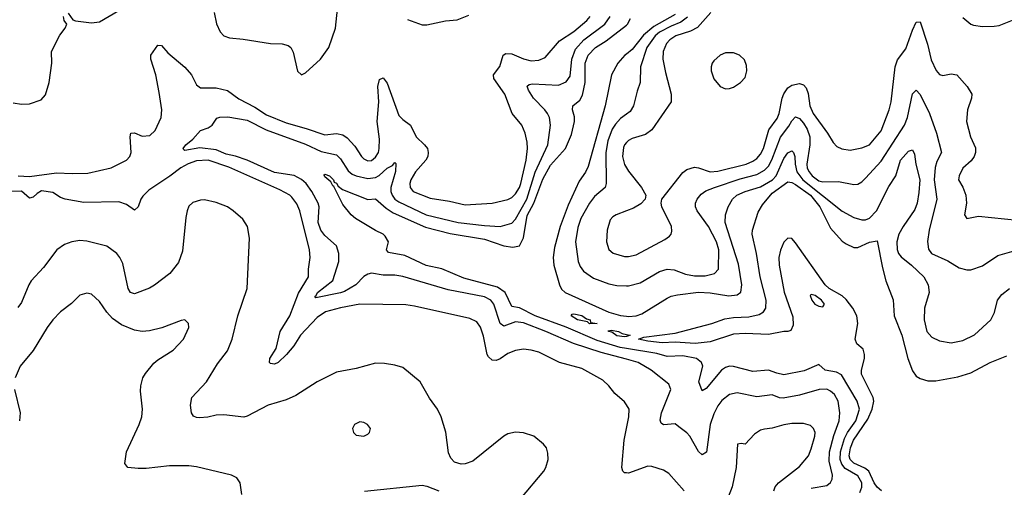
# Model space of a CAD drawing. Header units: inches. Extents: x 1173000 to 1307049, y 522583 to 678455.
# Tile 496 of 617: x 1226880 to 1231943, y 644547 to 646953. Entities that reach past the tile are written whole.
import ezdxf

# ---------------------------------------------------------------- set-up
doc = ezdxf.new("R2010")
doc.units = ezdxf.units.IN
doc.header["$MEASUREMENT"] = 0
doc.layers.add('B2624', color=7, linetype='Continuous')
doc.layers.add('B2634', color=7, linetype='Continuous')

msp = doc.modelspace()

# ---------------------------------------------------------------- linework, layer by layer
at = {"layer": 'B2624', "color": 5}
for points, elevation in [([(1227879.4, 646990), (1227892.8, 646932.8), (1227911.4, 646890), (1227930.8, 646870.8), (1227959.2, 646859.2), (1228030, 646853.2), (1228170, 646830.9), (1228230, 646829.2), (1228260.2, 646820.2), (1228275.3, 646810), (1228286.5, 646786.5), (1228308.2, 646688.2), (1228330, 646670.4), (1228350, 646679.5), (1228426.6, 646750), (1228470, 646810.4), (1228504.8, 646910), (1228522.8, 647090)], 1020), ([(1227130, 646986.8), (1227153.2, 646953.2), (1227167.7, 646947.7), (1227250, 646936.5), (1227290, 646941.5), (1227390, 647000.7)], 1020), ([(1226846.4, 646526.4), (1226890, 646519.5), (1226930, 646520.5), (1226990, 646540.7), (1227013, 646567), (1227032.7, 646630), (1227045.8, 646730), (1227043.1, 646790), (1227086.7, 646873.3), (1227113.6, 646910), (1227122.7, 646930), (1227109.6, 646950), (1227105.6, 646970)], 1020), ([(1226872.7, 646150), (1226930, 646147.2), (1227070, 646164.9), (1227150, 646161.5), (1227230, 646164.5), (1227350, 646191.5), (1227428.8, 646230), (1227446, 646250), (1227454.1, 646270), (1227447.5, 646350), (1227451.2, 646368.8), (1227470, 646371.1), (1227510, 646354.3), (1227550, 646356.9), (1227576.7, 646383.3), (1227607.3, 646450), (1227611.5, 646490), (1227598.2, 646578.2), (1227580.5, 646670), (1227554.8, 646750), (1227555.1, 646770), (1227590, 646823), (1227610, 646820.4), (1227642.1, 646782.1), (1227730, 646708.7), (1227763.3, 646670), (1227790, 646618.2), (1227810, 646603.5), (1227890, 646603.3), (1227948.9, 646588.9), (1228006.5, 646546.5), (1228090, 646503.4), (1228150, 646464.6), (1228250, 646422.4), (1228354.1, 646394.1), (1228450, 646360.1), (1228510, 646367.4), (1228541.4, 646361.4), (1228564.7, 646344.7), (1228603.1, 646303.1), (1228637.5, 646250), (1228650, 646237.5), (1228670, 646227), (1228690, 646228.9), (1228710, 646245.4), (1228724.7, 646270), (1228729, 646290), (1228730, 646338), (1228718.9, 646430), (1228727.3, 646530), (1228722.1, 646610), (1228730, 646646.4), (1228750, 646653.6), (1228770, 646626.7), (1228830, 646460.7), (1228850, 646439), (1228890, 646410.2), (1228919.4, 646350), (1228962.2, 646310), (1228976.5, 646290), (1228981.4, 646270), (1228979, 646250), (1228969.4, 646230), (1228915.5, 646170), (1228892.1, 646130), (1228886.4, 646110), (1228887.8, 646090), (1228902.7, 646070), (1228990, 646034.4), (1229090, 646020.4), (1229170, 646000.7), (1229310, 646010.1), (1229390, 646028.4), (1229410, 646038.5), (1229430, 646056.8), (1229450, 646089.3), (1229457.2, 646110), (1229484.2, 646230), (1229491, 646290), (1229490, 646324), (1229478.9, 646370), (1229462.9, 646410), (1229413.2, 646470), (1229375.6, 646570), (1229318.5, 646650), (1229316.8, 646670), (1229348.3, 646711.7), (1229365.6, 646770), (1229380.5, 646779.5), (1229410, 646777.6), (1229470, 646752.6), (1229510, 646742), (1229550, 646744.5), (1229581.5, 646758.5), (1229655.1, 646844.9), (1229730, 646892.5), (1229796.5, 646950), (1229812.8, 646970)], 980), ([(1230000, 645206), (1229870, 645240.5), (1229727, 645287), (1229586, 645350), (1229470, 645393.1), (1229430, 645398.4), (1229370, 645377), (1229350, 645390.8), (1229318.5, 645490), (1229302.6, 645510), (1229270, 645527.3), (1229083.8, 645563.8), (1228850, 645631.8), (1228810, 645638.5), (1228750, 645639.1), (1228690, 645649.2), (1228670, 645644.9), (1228650, 645632.3), (1228608.1, 645590), (1228550, 645555.2), (1228530, 645547.5), (1228402.9, 645522.9), (1228397.7, 645530), (1228405, 645535), (1228410.8, 645550), (1228490, 645611.9), (1228521.7, 645710), (1228522, 645750), (1228508.7, 645790), (1228450, 645842.2), (1228429, 645870), (1228415, 645910), (1228420.6, 645990), (1228415.8, 646010), (1228383.2, 646070), (1228353.8, 646110), (1228330, 646131.3), (1228291.1, 646151.1), (1228190, 646166.9), (1228050, 646230.6), (1227990.7, 646250.7), (1227941.4, 646261.4), (1227890, 646284.2), (1227805.9, 646294.1), (1227730, 646280.5), (1227724.5, 646284.5), (1227721.3, 646290), (1227734, 646310), (1227770, 646339.5), (1227810, 646383), (1227850, 646397.6), (1227869.7, 646410), (1227893.7, 646446.3), (1227910, 646452.1), (1227950, 646453.8), (1228050, 646436), (1228147.1, 646387.1), (1228350, 646312.2), (1228430, 646276), (1228510, 646258.7), (1228530, 646236.8), (1228570, 646176.4), (1228590, 646159.2), (1228610, 646149.4), (1228670, 646137), (1228710, 646140.9), (1228729.1, 646150.9), (1228770, 646188.8), (1228796.9, 646203.1), (1228810, 646219.1), (1228814, 646214), (1228812.9, 646172.9), (1228788.3, 646090), (1228788.2, 646070), (1228795.2, 646050), (1228809.7, 646030), (1228830, 646015.7), (1228970, 645950.1), (1229134.4, 645910), (1229270, 645894), (1229350.4, 645889.6), (1229410, 645907.1), (1229430, 645926.7), (1229487.5, 646030), (1229530.6, 646169.4), (1229595.5, 646310), (1229609.8, 646410), (1229604, 646450), (1229593.8, 646470), (1229580.6, 646490), (1229522.5, 646550), (1229496.8, 646590), (1229488.8, 646611.2), (1229500.3, 646619.7), (1229517.3, 646622.7), (1229650, 646616.3), (1229690, 646633.2), (1229710, 646662.4), (1229719.5, 646750), (1229738.3, 646801.7), (1229780.8, 646850), (1229888.4, 646930), (1229916.2, 646970)], 960), ([(1228873.6, 646953.6), (1228950, 646927.4), (1228973.9, 646926.1), (1229070, 646948.1), (1229130, 646952.2), (1229190, 646976.8)], 1020), ([(1230000, 645262.2), (1229967.5, 645267.5), (1229850, 645303), (1229690, 645371.9), (1229530.5, 645430), (1229450, 645471.4), (1229410, 645477.7), (1229375.8, 645550), (1229337.6, 645577.6), (1229164.3, 645624.3), (1229050, 645671.7), (1228970, 645688.4), (1228860.8, 645740.8), (1228775.8, 645755.8), (1228767.1, 645770), (1228775.8, 645810), (1228760, 645840), (1228749.6, 645850), (1228710, 645868.2), (1228607.1, 645930), (1228584.4, 645950), (1228542.1, 646002.1), (1228495.6, 646095.6), (1228490, 646098), (1228479.3, 646119.3), (1228450, 646144.7), (1228446.1, 646153.9), (1228450, 646158), (1228473.7, 646150), (1228494, 646130), (1228498, 646118), (1228510, 646111.7), (1228517.7, 646097.7), (1228540.3, 646080.3), (1228670, 646028), (1228710, 646031.4), (1228764, 645984), (1228800.4, 645960.4), (1228966.3, 645886.3), (1229093.7, 645853.7), (1229270, 645824.8), (1229369.8, 645789.8), (1229416.4, 645783.6), (1229450, 645790.7), (1229470, 645830.2), (1229490, 645945.3), (1229524.5, 646010), (1229570, 646132.1), (1229610, 646204.4), (1229686.1, 646290), (1229717.2, 646362.8), (1229733.5, 646430), (1229733, 646453), (1229723.2, 646490), (1229724.5, 646510), (1229759.9, 646540.1), (1229774.2, 646565.8), (1229788.2, 646630), (1229787.3, 646730), (1229802.7, 646770), (1229840.2, 646810), (1229895.1, 646844.9), (1230000, 646925.5)], 940), ([(1230000, 646776.3), (1229992.3, 646770), (1229956.1, 646730), (1229923.3, 646670), (1229890.9, 646510.9), (1229802.4, 646197.6), (1229790, 646169), (1229757.8, 646122.2), (1229700.6, 645999.4), (1229659.6, 645890), (1229630, 645780.7), (1229623.4, 645730), (1229627.2, 645690), (1229655.5, 645590), (1229666.9, 645566.9), (1229685.2, 645550), (1229910, 645448.7), (1229970, 645430.7), (1230000, 645427.3)], 940), ([(1230000, 646467.2), (1229970, 646444.5), (1229943.6, 646416.4), (1229927.1, 646390), (1229904.2, 646330), (1229893.8, 646270), (1229896.1, 646110), (1229890.2, 646090), (1229836.4, 646043.6), (1229810.1, 646010), (1229765.7, 645930), (1229750, 645884.5), (1229738.9, 645810), (1229751.8, 645710), (1229762.7, 645682.7), (1229779.5, 645659.5), (1229830, 645624.1), (1229910, 645594.3), (1229950, 645586), (1230000, 645584.6)], 960), ([(1230000, 646320.7), (1229990.2, 646310), (1229984.4, 646295.6), (1229979.1, 646250), (1229990, 646209), (1230000, 646191.1)], 980), ([(1230000, 644971.8), (1229990, 644988), (1229939.8, 645030), (1229909.8, 645070), (1229879.4, 645099.4), (1229770, 645159), (1229656.2, 645190), (1229550, 645243.5), (1229510, 645253.8), (1229470, 645258.2), (1229430, 645251.8), (1229390, 645236.8), (1229350, 645208.7), (1229330, 645200.4), (1229310, 645202), (1229290, 645218.3), (1229283.4, 645230), (1229264.3, 645324.3), (1229250, 645371.5), (1229230, 645399.2), (1229195.6, 645415.6), (1228910, 645479.9), (1228866.1, 645486.1), (1228630, 645489.1), (1228530, 645471.3), (1228452.6, 645450), (1228410, 645421.2), (1228324, 645330), (1228290, 645275.8), (1228252.8, 645230), (1228209.2, 645190), (1228190, 645181.7), (1228170, 645185), (1228165.4, 645190), (1228166.2, 645210), (1228198.8, 645261.2), (1228218.8, 645350), (1228269.5, 645430), (1228314.2, 645545.8), (1228365.5, 645630), (1228365.2, 645670), (1228373, 645730), (1228369.9, 645770), (1228320.2, 645970), (1228305.1, 646005.1), (1228280.1, 646040.1), (1228269.8, 646050), (1228217.8, 646077.8), (1227955.4, 646195.4), (1227850, 646230.2), (1227790, 646227.9), (1227747.4, 646212.6), (1227708.1, 646191.9), (1227652.3, 646147.7), (1227543.8, 646076.2), (1227514.1, 646045.9), (1227503.4, 646030), (1227489.5, 645990.5), (1227470, 645974.2), (1227430, 646002.6), (1227390, 646016), (1227210, 646013.6), (1227114, 646030), (1227090, 646038.7), (1227050, 646064.2), (1226992.1, 646072.1), (1226970, 646059.7), (1226950, 646039.6), (1226930, 646035.6), (1226890, 646071.2), (1226786, 646070)], 980), ([(1229457.6, 644490), (1229574.7, 644630), (1229586.3, 644650), (1229597.4, 644690), (1229596.1, 644723.9), (1229588.2, 644750), (1229572.8, 644770), (1229524.2, 644810), (1229471.6, 644828.4), (1229430, 644831.8), (1229390, 644822.3), (1229370, 644811), (1229210, 644682.6), (1229170, 644668.2), (1229150, 644666.3), (1229116.4, 644676.4), (1229096.8, 644696.8), (1229085.1, 644725.1), (1229070.8, 644830.8), (1229048.2, 644910), (1229028.2, 644950), (1228986.6, 645006.6), (1228939.1, 645090), (1228850, 645164), (1228810, 645176.4), (1228755.8, 645184.2), (1228710, 645186), (1228610, 645158.9), (1228510, 645140.3), (1228410, 645089.8), (1228299.7, 645020.3), (1228250, 644998.2), (1228157.1, 644970), (1228050, 644913.1), (1228032.2, 644907.8), (1227930, 644919.8), (1227890, 644918.4), (1227848.4, 644908.4), (1227805.1, 644905.1), (1227790, 644906), (1227773.8, 644913.8), (1227764.2, 644930), (1227758.2, 644970), (1227765.3, 645010), (1227840.3, 645090), (1227897.2, 645182.8), (1227948.1, 645250), (1227972.8, 645310), (1228001.2, 645430), (1228049.8, 645570), (1228062.2, 645830), (1228052, 645890), (1228027.1, 645927.1), (1227977.7, 645970), (1227949.6, 645990), (1227890, 646012.9), (1227830, 646027.2), (1227810, 646025.3), (1227770, 646012.8), (1227750, 645994.3), (1227740.7, 645970), (1227735.1, 645935.1), (1227717.8, 645762.2), (1227696.7, 645703.3), (1227652.7, 645647.3), (1227572.7, 645587.3), (1227547.9, 645572.1), (1227470, 645543.2), (1227450, 645549.9), (1227438.4, 645570), (1227410, 645699.5), (1227395.5, 645730), (1227379.8, 645750), (1227327.8, 645787.8), (1227225.3, 645814.7), (1227190, 645817), (1227148.8, 645811.2), (1227110, 645796.8), (1227071.7, 645770), (1227001.9, 645678.1), (1226939.7, 645610), (1226926.5, 645590), (1226890, 645498.4), (1226870, 645472.7)], 1020), ([(1230000, 645970), (1229948, 645950), (1229930, 645938.9), (1229916.9, 645923.1), (1229900.2, 645870), (1229897.7, 645810), (1229910, 645770.6), (1229932.2, 645752.2), (1229990, 645735.6), (1230000, 645735.2)], 980), ([(1228023, 644510), (1228014.5, 644570), (1227996.1, 644596.1), (1227969, 644610), (1227790, 644653.3), (1227750, 644658.2), (1227650, 644658.4), (1227530, 644643.8), (1227490, 644643.5), (1227437.2, 644650), (1227421.7, 644670), (1227429.8, 644730), (1227494.8, 644870), (1227508.5, 644910), (1227512.3, 644950), (1227501.5, 645041.4), (1227503.5, 645070), (1227514.2, 645110), (1227526.5, 645133.5), (1227570, 645186.4), (1227590, 645203.8), (1227670, 645253), (1227722, 645310), (1227749.2, 645370), (1227748.7, 645390), (1227730, 645408.7), (1227710, 645406), (1227611.8, 645368.2), (1227547.3, 645352.7), (1227510, 645349.7), (1227470, 645355.6), (1227404, 645384), (1227356.8, 645416.8), (1227328.4, 645448.4), (1227290, 645503.6), (1227250, 645540.9), (1227226.3, 645546.3), (1227190, 645536.2), (1227146.5, 645493.5), (1227089.3, 645450.7), (1227050, 645409.6), (1227020.8, 645370), (1226949.4, 645250.6), (1226883.2, 645170), (1226857.6, 645110)], 1040), ([(1230000, 645324), (1229990, 645322), (1229950, 645327), (1229925.4, 645345.4), (1229907.1, 645350), (1229906.6, 645353.4), (1229923.6, 645356.4), (1229958.4, 645350), (1229978.4, 645338.4), (1230000, 645333.9)], 920), ([(1226853.8, 645050), (1226883.6, 644930), (1226879.5, 644890)], 1040), ([(1230000, 644621.4), (1229990, 644622.5), (1229981.4, 644630), (1229975.6, 644650), (1229987.5, 644790), (1230000, 644849.8)], 980), ([(1228652.6, 644527.4), (1228950, 644558.7), (1228974.1, 644554.1), (1229034.8, 644530)], 1020)]:
    msp.add_lwpolyline(points, dxfattribs=dict(at, elevation=elevation))
for points, elevation in [([(1229810, 645389.3), (1229799.6, 645399.6), (1229748.6, 645410), (1229716.3, 645430), (1229721.8, 645438.2), (1229730, 645440.3), (1229770, 645432), (1229795, 645415), (1229814.3, 645410), (1229814.8, 645394.8), (1229850, 645389.6)], 920), ([(1228630, 644885.2), (1228601, 644870), (1228591, 644850), (1228596, 644830), (1228610, 644816), (1228650, 644810.8), (1228670, 644821), (1228679, 644830), (1228684, 644850), (1228668.7, 644870), (1228650, 644881.2)], 1040)]:
    msp.add_lwpolyline(points, close=True, dxfattribs=dict(at, elevation=elevation))
at = {"layer": 'B2634', "color": 5}
for points, elevation in [([(1230433.4, 646990), (1230366, 646914), (1230330, 646893.7), (1230254.3, 646870), (1230223.2, 646850), (1230205.8, 646830), (1230189.6, 646790), (1230187.5, 646750), (1230200.8, 646680.8), (1230230.8, 646570), (1230229.4, 646530.6), (1230130, 646386.4), (1230097.3, 646362.7), (1230030, 646342.3), (1230010, 646331.5), (1230000, 646320.7)], 980), ([(1230250, 646979.9), (1230140.9, 646919.1), (1230087, 646873), (1230030, 646800.6), (1230000, 646776.3)], 940), ([(1230313.8, 646966.2), (1230279.7, 646940.3), (1230230, 646920.8), (1230170, 646889.3), (1230147.2, 646870), (1230105.2, 646810), (1230073.1, 646710), (1230071.2, 646630), (1230054.5, 646585.5), (1230036.8, 646510), (1230018.6, 646481.4), (1230000, 646467.2)], 960), ([(1230000, 646925.5), (1230005.8, 646930), (1230021.2, 646958.8)], 940), ([(1231730, 646963.9), (1231770, 646930.2), (1231784.8, 646924.8), (1231830, 646919.1), (1231890, 646919.5), (1231915.8, 646924.2), (1231994.2, 646954.2)], 1020), ([(1230000, 645735.2), (1230010, 645734.7), (1230050, 645743.8), (1230198.1, 645821.9), (1230220.6, 645839.4), (1230229.8, 645850), (1230234.1, 645865.9), (1230232.5, 645890), (1230182.7, 645990), (1230178.3, 646010), (1230182.4, 646030), (1230290, 646167.5), (1230310, 646183.2), (1230350, 646194.1), (1230370, 646191.7), (1230430, 646171), (1230470, 646173.4), (1230615.3, 646210), (1230650, 646224.8), (1230670, 646239.1), (1230690, 646262), (1230704.1, 646290), (1230732.9, 646387.1), (1230774.5, 646445.5), (1230786.1, 646470), (1230801.5, 646550), (1230810, 646572.4), (1230830, 646602.5), (1230850, 646616.4), (1230890, 646625.5), (1230910, 646617.6), (1230923.4, 646603.4), (1230934.1, 646574.1), (1230943.1, 646510), (1230960.9, 646470), (1231034.1, 646370), (1231062.1, 646322.1), (1231081.3, 646301.3), (1231108.1, 646288.1), (1231150, 646282.3), (1231210, 646293.5), (1231249.9, 646310.1), (1231310, 646381.2), (1231351.2, 646490), (1231360.5, 646530), (1231382, 646710), (1231394, 646746), (1231436.7, 646803.3), (1231470, 646899.6), (1231490, 646940.3), (1231510, 646943.1), (1231547.3, 646827.3), (1231566.4, 646746.4), (1231592.3, 646692.3), (1231610, 646671.1), (1231626.7, 646666.7), (1231670, 646674.1), (1231698, 646670), (1231751.2, 646610), (1231775.2, 646570), (1231774.7, 646550), (1231753.2, 646490), (1231748, 646430), (1231769.3, 646350), (1231794.7, 646294.7), (1231794.5, 646270), (1231788.3, 646250), (1231772.8, 646227.2), (1231730.3, 646190), (1231710.4, 646150), (1231707.7, 646130), (1231730, 646091), (1231745.3, 646050), (1231748.5, 646010), (1231738.8, 645950), (1231750, 645931.3), (1231810, 645943.1), (1232010, 645921.6)], 980), ([(1230000, 645584.6), (1230010, 645584.3), (1230070, 645599.4), (1230170, 645658), (1230210, 645669.4), (1230246.1, 645666.1), (1230303.4, 645643.4), (1230350, 645636), (1230404.2, 645635.8), (1230452.1, 645647.9), (1230472.9, 645670), (1230474.4, 645770), (1230462.9, 645810), (1230421.1, 645890), (1230363.7, 645970), (1230355, 645990), (1230355.3, 646010), (1230363.1, 646030), (1230383.9, 646056.1), (1230407.7, 646072.3), (1230452.1, 646090), (1230585.4, 646134.6), (1230670, 646157.7), (1230710, 646179.9), (1230730, 646200.4), (1230748.1, 646231.9), (1230791.3, 646348.7), (1230834.9, 646405.1), (1230850, 646433), (1230870, 646454.2), (1230890, 646445), (1230910, 646421.3), (1230929.7, 646390), (1230943.7, 646350), (1230942.5, 646310), (1230927.6, 646210), (1230930.1, 646190), (1230939.3, 646170), (1230955.7, 646150), (1230990, 646124.6), (1231010, 646118.4), (1231090, 646120.2), (1231170, 646105.2), (1231190, 646107.9), (1231210, 646119), (1231230, 646137.7), (1231310, 646226.2), (1231428.9, 646410), (1231445.6, 646450), (1231470, 646572.7), (1231490, 646590.4), (1231510, 646567.7), (1231558.6, 646470), (1231594, 646370), (1231619.3, 646270), (1231595.6, 646224.4), (1231586.8, 646193.2), (1231582.9, 646130), (1231595.2, 646030), (1231557.4, 645870), (1231548.3, 645811.7), (1231552.4, 645772.4), (1231568.4, 645750), (1231652.3, 645712.3), (1231710, 645676.1), (1231750, 645666), (1231770, 645666), (1231830, 645687.1), (1231910, 645740.7), (1232030, 645774.5)], 960), ([(1230000, 645427.3), (1230010, 645426.2), (1230050, 645429.5), (1230079.7, 645440.3), (1230210, 645520.2), (1230229.9, 645530.1), (1230262.3, 645537.7), (1230370, 645551.3), (1230430, 645547.9), (1230527.3, 645532.7), (1230570, 645538.6), (1230587.9, 645552.1), (1230593.3, 645590), (1230575.5, 645695.5), (1230507.7, 645910), (1230509.9, 645950), (1230523.9, 645990), (1230545.4, 646030), (1230567.3, 646050), (1230609.8, 646070), (1230690, 646093.7), (1230751.3, 646128.7), (1230770.6, 646150), (1230810, 646239.8), (1230830, 646268.8), (1230850, 646278.5), (1230858.9, 646270), (1230865.4, 646250), (1230866.9, 646210), (1230875.9, 646170), (1230907.6, 646130), (1231110, 645969), (1231170, 645936.1), (1231210, 645923.4), (1231230, 645924.4), (1231250, 645932.1), (1231285.3, 645970), (1231350, 646095.8), (1231384.5, 646150), (1231410, 646230.2), (1231450, 646276.5), (1231470, 646284.4), (1231481.6, 646261.6), (1231487.2, 646210), (1231508.4, 646130), (1231504, 646064), (1231494.2, 646010), (1231482.8, 645977.2), (1231422.8, 645890), (1231401.3, 645850), (1231390.5, 645810), (1231391.3, 645771.3), (1231399.6, 645750), (1231413.1, 645733.1), (1231466.4, 645690), (1231529.2, 645630), (1231552.1, 645590), (1231556.9, 645550), (1231532.7, 645470), (1231530.2, 645410), (1231544.7, 645350), (1231570, 645319.6), (1231610, 645301.3), (1231670, 645290.2), (1231730, 645303.5), (1231790, 645331.4), (1231874, 645410), (1231892.5, 645447.5), (1231908, 645510), (1231930, 645539.1), (1231970, 645570.2)], 940), ([(1230000, 646191.1), (1230010, 646173.2), (1230078, 646090), (1230099.5, 646050), (1230097, 646030), (1230074.2, 646005.8), (1230036.1, 645983.9), (1230000, 645970)], 980), ([(1231312.2, 644530), (1231290, 644548.3), (1231274.1, 644570), (1231245.9, 644630), (1231225.3, 644645.3), (1231170, 644671.7), (1231150.7, 644690), (1231145.6, 644710), (1231152.5, 644750), (1231166.8, 644790), (1231241.5, 644898.5), (1231263.9, 644950), (1231272.9, 644990), (1231268.7, 645010), (1231208.9, 645130), (1231207.8, 645150), (1231223.9, 645210), (1231224.7, 645230), (1231217.8, 645257.8), (1231184.9, 645284.9), (1231176.9, 645310), (1231189.8, 645390.2), (1231184.4, 645430), (1231163.4, 645470), (1231130, 645514.2), (1231110, 645532), (1231042.2, 645570), (1231021.5, 645590), (1230870, 645806), (1230850, 645827.3), (1230830, 645829.6), (1230810, 645808), (1230792.4, 645767.6), (1230783.1, 645730), (1230785.5, 645690), (1230810.7, 645550.7), (1230854.8, 645425.2), (1230858, 645382), (1230844.9, 645355.1), (1230830, 645348.7), (1230810, 645349.2), (1230730, 645333.3), (1230610, 645338.3), (1230550, 645334.9), (1230430, 645296.2), (1230352.9, 645287.1), (1230250, 645294.4), (1230184, 645290), (1230110, 645298.8), (1230062, 645310), (1230090, 645320.3), (1230250, 645340.9), (1230439.3, 645390), (1230505.2, 645414.8), (1230550, 645421.5), (1230630, 645424.9), (1230682.6, 645437.4), (1230704.8, 645450), (1230717, 645470), (1230719, 645510), (1230687.9, 645630), (1230668.5, 645750), (1230646.3, 645850), (1230648, 645870), (1230676.5, 645963.5), (1230699.2, 646000.8), (1230750, 646060.3), (1230830, 646119.3), (1230850, 646116.4), (1230870, 646105.1), (1230946.6, 646050), (1230993.9, 645990), (1231050, 645880.2), (1231110, 645814), (1231130, 645799.6), (1231170, 645781.5), (1231190, 645781.5), (1231250, 645808.7), (1231290, 645816.3), (1231315.9, 645675.9), (1231334, 645610), (1231372, 645512), (1231377, 645430), (1231416.2, 645330), (1231446.4, 645210), (1231470, 645146), (1231490, 645118.5), (1231510, 645107.7), (1231550, 645096.1), (1231590, 645095.6), (1231704.8, 645115.2), (1231770, 645136.5), (1231870, 645188.9), (1231956.1, 645223.9)], 920), ([(1230000, 645333.9), (1230018.8, 645330), (1230010, 645326), (1230000, 645324)], 920), ([(1231199.3, 644520.7), (1231211.2, 644548.8), (1231209.8, 644570.2), (1231190, 644607.2), (1231124.9, 644644.9), (1231106.7, 644666.7), (1231098.3, 644690), (1231100.1, 644730), (1231121.6, 644798.4), (1231136.1, 644830), (1231179.3, 644890), (1231197.8, 644950), (1231186.7, 644990), (1231106.5, 645126.5), (1231080.3, 645140.3), (1231021.6, 645150), (1230990, 645179.2), (1230913, 645147), (1230810, 645126.9), (1230774.1, 645134.1), (1230730, 645150.8), (1230650, 645143.4), (1230550, 645169.6), (1230530, 645170.8), (1230510, 645164.6), (1230489.1, 645150.9), (1230410, 645056.4), (1230390, 645044.5), (1230372.1, 645090), (1230392.4, 645170), (1230386.6, 645190), (1230360.6, 645210), (1230290, 645223.4), (1230210, 645219.9), (1230156.5, 645236.5), (1230000, 645262.2)], 940), ([(1230950, 644543.3), (1231030, 644556.2), (1231048.5, 644571.5), (1231057.3, 644590), (1231059.2, 644610), (1231042.6, 644682.6), (1231043.5, 644730), (1231066.4, 644813.6), (1231094.5, 644890), (1231097.5, 644930), (1231089, 644990), (1231070, 645024.2), (1231050, 645042.9), (1231030, 645052), (1230990.6, 645050.6), (1230890, 645021), (1230806.5, 645006.5), (1230787.8, 645007.8), (1230750, 645022.5), (1230670, 645013.1), (1230570, 645033.5), (1230530, 645024.2), (1230490, 644993.7), (1230470, 644966.6), (1230450, 644925.4), (1230430.7, 644870), (1230410.9, 644729.1), (1230390, 644714.7), (1230370, 644732.6), (1230326.1, 644810), (1230310, 644828.2), (1230270, 644859.3), (1230250, 644873.5), (1230190, 644869.7), (1230178, 644878), (1230172.9, 644892.9), (1230179.5, 644930), (1230228.1, 645050), (1230217.6, 645077.6), (1230126.6, 645150), (1230060.5, 645190), (1230000, 645206)], 960), ([(1230000, 644849.8), (1230012.5, 644910), (1230013.5, 644950), (1230000, 644971.8)], 980), ([(1230758.5, 644530), (1230764.4, 644550), (1230781.7, 644570), (1230890, 644654), (1230935.4, 644710), (1230950, 644746), (1230968.2, 644810), (1230969.8, 644829.8), (1230962.3, 644850), (1230945.6, 644865.6), (1230910, 644876.2), (1230850, 644876), (1230810, 644869.8), (1230750, 644852.4), (1230710, 644847.4), (1230690, 644841.2), (1230658.6, 644821.4), (1230610, 644769.5), (1230590, 644773.2), (1230571, 644769), (1230564.9, 644650), (1230543.7, 644550), (1230523.4, 644496.6)], 980), ([(1230296.4, 644530), (1230218.6, 644618.6), (1230190, 644635.8), (1230130, 644655.4), (1230110, 644656.8), (1230010, 644620.2), (1230000, 644621.4)], 980)]:
    msp.add_lwpolyline(points, dxfattribs=dict(at, elevation=elevation))
for points, elevation in [([(1230510, 646782.6), (1230481.3, 646770), (1230450, 646742), (1230441.4, 646730), (1230435.8, 646710), (1230436.1, 646690), (1230450, 646648.9), (1230481.1, 646610), (1230510, 646598.2), (1230530, 646599.2), (1230550, 646606.4), (1230587.1, 646630), (1230610, 646656.5), (1230619.9, 646690), (1230617.8, 646717.8), (1230606.2, 646746.2), (1230581.1, 646770), (1230550, 646782.1)], 1020), ([(1230950, 645539.3), (1230944.9, 645535.1), (1230953, 645510), (1230968.7, 645490), (1230990, 645478.7), (1231010, 645476.3), (1231018.7, 645490), (1231002.4, 645510), (1230970, 645533.7)], 940)]:
    msp.add_lwpolyline(points, close=True, dxfattribs=dict(at, elevation=elevation))

doc.saveas('drawing.dxf')
